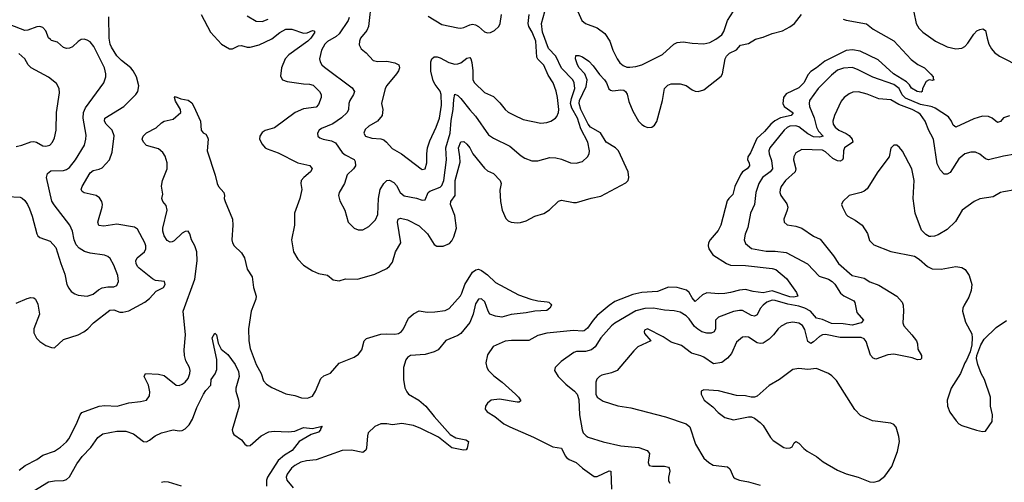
# Model space of a CAD drawing. Header units: inches. Extents: x 1934316 to 2140091, y 524953 to 667329.
# Tile 264 of 384: x 2023855 to 2030496, y 651616 to 654735. Entities that reach past the tile are written whole.
import ezdxf

# ---------------------------------------------------------------- set-up
doc = ezdxf.new("R2010")
doc.units = ezdxf.units.IN
doc.header["$MEASUREMENT"] = 0
doc.layers.add('C0625', color=7, linetype='Continuous')
doc.layers.add('C0635', color=7, linetype='Continuous')

msp = doc.modelspace()

# ---------------------------------------------------------------- linework, layer by layer
at = {"layer": 'C0625', "color": 5}
for points, elevation in [([(2026227.1, 654870), (2026207.6, 654690), (2026196.9, 654663.1), (2026153.7, 654610), (2026146, 654590), (2026144.8, 654564.8), (2026157.4, 654537.4), (2026191.2, 654511.2), (2026239.4, 654459.4), (2026270, 654453), (2026330, 654454.7), (2026384.2, 654444.2), (2026411.5, 654431.5), (2026417, 654410), (2026410.3, 654390), (2026396.5, 654370), (2026330, 654291.3), (2026319.7, 654270), (2026294.9, 654170), (2026304.9, 654130), (2026299.5, 654090), (2026269.1, 654050.9), (2026210, 654017.6), (2026185.1, 653994.9), (2026176.3, 653970), (2026187.7, 653950), (2026230, 653935.8), (2026290, 653931.6), (2026310, 653924.2), (2026328.4, 653910), (2026366.9, 653866.9), (2026430, 653831.4), (2026562, 653730), (2026570, 653724.9), (2026590.7, 653729.3), (2026601.7, 653770), (2026600.3, 653830), (2026605.6, 653870), (2026621.5, 653918.5), (2026664.4, 654010), (2026686.2, 654070), (2026700.3, 654159.7), (2026698.6, 654230), (2026690, 654254), (2026657.1, 654297.1), (2026643.5, 654323.5), (2026628.2, 654388.2), (2026628.8, 654451.2), (2026635.3, 654470), (2026650, 654484.1), (2026670, 654484.1), (2026690, 654477.2), (2026750, 654446.2), (2026790, 654435.9), (2026810, 654437.3), (2026830, 654445.1), (2026870, 654474.5), (2026890, 654480.3), (2026898.6, 654470), (2026905.5, 654445.5), (2026912.2, 654390), (2026910.2, 654330.2), (2026921.5, 654310), (2026990, 654244), (2027050, 654216.5), (2027093.3, 654173.3), (2027128.8, 654128.8), (2027150, 654111.5), (2027190, 654090.2), (2027250, 654063.1), (2027370, 654037.4), (2027410, 654041.1), (2027437.2, 654050), (2027469.5, 654070), (2027478, 654082), (2027489.7, 654110), (2027490.8, 654129.2), (2027483.2, 654210), (2027474.1, 654254.1), (2027451.9, 654310), (2027420.3, 654360.3), (2027390, 654428), (2027350, 654468.7), (2027342.5, 654482.6), (2027335.1, 654590), (2027311.7, 654650), (2027288.5, 654690), (2027284.2, 654710), (2027291.3, 654770)], 360), ([(2026076.8, 654750), (2026069.4, 654730), (2026010, 654640.2), (2025990, 654622.4), (2025931.6, 654588.4), (2025912.1, 654570), (2025891.3, 654530), (2025877.4, 654470), (2025880.9, 654450), (2025892.9, 654430), (2025910, 654414), (2026096.5, 654276.5), (2026112.6, 654250), (2026105.6, 654230), (2026081.4, 654190), (2026075.2, 654170), (2026072.1, 654130), (2026063.5, 654110), (2026026, 654074), (2025966.5, 654033.5), (2025890, 654002), (2025874.4, 653990), (2025864.4, 653970), (2025866, 653950), (2025879.2, 653939.2), (2025901, 653930), (2025958.9, 653918.9), (2025985.1, 653905.1), (2026030, 653838.8), (2026050, 653822.7), (2026110, 653792.3), (2026118.3, 653778.3), (2026119.3, 653750), (2026106.9, 653730), (2026063.5, 653690), (2026045.2, 653630), (2026008.7, 653570), (2026005.7, 653550), (2026014.4, 653514.4), (2026047.2, 653450), (2026070, 653370.8), (2026110, 653328.2), (2026138, 653318), (2026170, 653318.4), (2026210, 653339.5), (2026255.4, 653384.6), (2026270, 653420.7), (2026275.6, 653530), (2026287.2, 653590), (2026310, 653631.4), (2026330, 653650.2), (2026350, 653653.8), (2026378.1, 653638.1), (2026397, 653617), (2026420.6, 653570), (2026448.4, 653548.4), (2026531.7, 653531.7), (2026570, 653518), (2026590, 653520.5), (2026610.9, 653570), (2026621.1, 653578.9), (2026690, 653605.3), (2026702.5, 653617.4), (2026715.6, 653650), (2026733.8, 653790), (2026728.5, 653870), (2026759.1, 653970), (2026765.2, 654054.8), (2026779.5, 654130), (2026782.4, 654197.6), (2026790, 654231.8), (2026810, 654223.9), (2026830, 654203.5), (2026890, 654127), (2026930, 654084.9), (2027017.8, 653957.8), (2027050, 653935.8), (2027161.8, 653881.8), (2027236.2, 653816.2), (2027261.1, 653801.1), (2027310, 653784.2), (2027350, 653783.1), (2027430, 653804.9), (2027470, 653803.1), (2027510, 653794), (2027570, 653770.4), (2027608.5, 653768.5), (2027650, 653779.5), (2027685.1, 653810), (2027695.1, 653830), (2027698, 653850), (2027687.8, 653910), (2027640.2, 654000.2), (2027616.5, 654070), (2027579.2, 654139.3), (2027571, 654170), (2027576.9, 654203.1), (2027599.3, 654270), (2027594.9, 654310), (2027585.6, 654330), (2027508.4, 654408.4), (2027470.3, 654490), (2027420.7, 654540.7), (2027381.3, 654650), (2027374.4, 654710), (2027396.1, 654790)], 340), ([(2027619.4, 654790), (2027647.2, 654730), (2027670, 654709.2), (2027750, 654680.6), (2027801, 654641), (2027834.9, 654590), (2027854.9, 654530), (2027885.3, 654470), (2027903.8, 654443.8), (2027925.2, 654425.2), (2027950, 654415.6), (2027970, 654414), (2028010, 654419), (2028050, 654430.2), (2028190, 654500.2), (2028266.3, 654570), (2028290, 654580.9), (2028330, 654586.3), (2028390, 654576.9), (2028470, 654572.6), (2028510, 654581.8), (2028550, 654602.8), (2028590, 654632.8), (2028605, 654655), (2028629.2, 654730), (2028670, 654793.1)], 340), ([(2029886, 654786), (2029901, 654710), (2029918.7, 654678.7), (2029946.3, 654650), (2030000, 654612.6)], 340), ([(2023830, 652823.1), (2023904, 652856), (2023930, 652861.5), (2023950, 652858.9), (2023961.3, 652850), (2023976, 652816), (2023987.5, 652750), (2023949.2, 652650), (2023950, 652624.7), (2023967.8, 652587.8), (2023990, 652565.5), (2024030, 652539.1), (2024070, 652524), (2024090, 652522), (2024150, 652578.7), (2024250, 652609.1), (2024288, 652630), (2024314.3, 652650), (2024352.4, 652690), (2024462.9, 652777.1), (2024490, 652779.8), (2024530, 652763.8), (2024550, 652762.3), (2024590, 652772.4), (2024699.6, 652830), (2024730, 652854.9), (2024776.1, 652903.9), (2024824.2, 652930), (2024836.2, 652950), (2024830.5, 652970.5), (2024770, 652977.2), (2024750, 652988.4), (2024660.3, 653060.3), (2024649.8, 653070), (2024639.8, 653090), (2024639.1, 653110), (2024648.1, 653130), (2024696.1, 653170), (2024705, 653190), (2024704.6, 653210), (2024698, 653230), (2024650, 653322.4), (2024630, 653335.6), (2024510, 653355.6), (2024422.1, 653342.1), (2024387.8, 653347.8), (2024381.6, 653370), (2024409.8, 653470), (2024412.4, 653490), (2024408.6, 653510), (2024393, 653533), (2024370, 653549.8), (2024290, 653566.8), (2024277, 653577), (2024269.8, 653590), (2024275.5, 653610), (2024330, 653702.4), (2024350, 653718), (2024390, 653726.6), (2024410, 653736.5), (2024460.9, 653790), (2024478.4, 653841.6), (2024490.8, 653950.8), (2024478.3, 653990), (2024438.9, 654030), (2024426.8, 654050), (2024428.9, 654070), (2024557.2, 654150), (2024637.7, 654230), (2024650.9, 654250), (2024659.3, 654290), (2024643.1, 654350), (2024620.8, 654390), (2024603.5, 654410), (2024540.2, 654460.2), (2024510.2, 654490.2), (2024473.4, 654550), (2024464.9, 654570), (2024457.7, 654610), (2024455, 654755)], 320), ([(2025079.2, 654770), (2025142, 654650), (2025216, 654570), (2025270, 654538.6), (2025290, 654539.1), (2025330, 654558.6), (2025350, 654561.6), (2025390, 654550.2), (2025410, 654549.4), (2025470, 654566.1), (2025554.3, 654605.7), (2025610, 654648.2), (2025650, 654671.4), (2025690, 654671.6), (2025770, 654643.6), (2025792.7, 654647.3), (2025830, 654662.6), (2025839.4, 654659.4), (2025846.4, 654650), (2025819.3, 654610), (2025798.9, 654590), (2025670, 654497.4), (2025644.8, 654470), (2025621.2, 654410), (2025614, 654354), (2025627.3, 654330), (2025657.8, 654317.8), (2025770, 654302.3), (2025810, 654301), (2025834.4, 654294.4), (2025876.5, 654250), (2025889.1, 654230), (2025889.1, 654210), (2025870, 654163.7), (2025853.9, 654146.1), (2025770, 654133.1), (2025712, 654110), (2025573.4, 654006.6), (2025510, 653987), (2025490, 653974.8), (2025475, 653950), (2025472.4, 653930), (2025490, 653895.8), (2025510, 653872), (2025523.7, 653863.7), (2025597.3, 653837.3), (2025730, 653768.8), (2025812.2, 653752.2), (2025828, 653730), (2025817.1, 653710), (2025770.4, 653670), (2025754, 653650), (2025752, 653630), (2025758.3, 653590), (2025743.1, 653530), (2025708.7, 653430), (2025708.5, 653350), (2025687.2, 653250), (2025701.7, 653170), (2025730, 653120.5), (2025770, 653079.3), (2025830, 653040.7), (2025870, 653024), (2025930, 653013.4), (2025970, 652980.5), (2026010, 652974.9), (2026051.3, 652988.7), (2026130, 652984.6), (2026150, 652988.9), (2026250, 653018.5), (2026330, 653056.5), (2026350, 653072), (2026370, 653100.4), (2026390.6, 653170), (2026425.5, 653230), (2026402.4, 653370), (2026407.6, 653390), (2026424, 653396), (2026470, 653385.6), (2026550, 653344.3), (2026606.2, 653290), (2026650, 653218.4), (2026667.2, 653207.2), (2026710, 653208.2), (2026753.2, 653226.8), (2026770, 653244.2), (2026784.1, 653270), (2026800.7, 653330), (2026790, 653414.5), (2026761.1, 653490), (2026763.2, 653510), (2026792.3, 653550), (2026792.3, 653650), (2026824.7, 653775.3), (2026824.4, 653810), (2026814.9, 653870), (2026830, 653912.2), (2026850, 653913.1), (2026870, 653896.8), (2026890.7, 653870.7), (2026911.3, 653830), (2026990, 653734), (2027010, 653716.5), (2027050, 653697), (2027096.5, 653650), (2027102.8, 653630), (2027093.5, 653586.5), (2027098.8, 653510), (2027110, 653450.6), (2027133.8, 653393.8), (2027150, 653378.9), (2027170.2, 653370.2), (2027210, 653364.9), (2027233.2, 653366.8), (2027270, 653379.6), (2027329.4, 653410), (2027390, 653429.2), (2027427.2, 653452.8), (2027490, 653510.3), (2027510, 653517.4), (2027590, 653501.8), (2027610, 653502.2), (2027710, 653532.6), (2027775.2, 653544.8), (2027944.2, 653635.8), (2027958, 653650), (2027963.6, 653670), (2027959.3, 653710), (2027894.1, 653850), (2027874.5, 653870), (2027810.8, 653910), (2027772, 653972), (2027705.8, 654010), (2027688.2, 654030), (2027639.1, 654130), (2027628.2, 654170), (2027630, 654190), (2027675.8, 654284.2), (2027681.9, 654330), (2027666.7, 654370), (2027628.7, 654410), (2027616.8, 654430), (2027604.7, 654470), (2027605.8, 654494.2), (2027627.2, 654492.8), (2027650, 654484.9), (2027694.4, 654454.4), (2027723.3, 654423.2), (2027764.9, 654364.9), (2027800.1, 654330), (2027813.3, 654310), (2027829.5, 654269.5), (2027840.1, 654260.1), (2027854.4, 654254.4), (2027910, 654262.8), (2027930, 654259), (2027942, 654250), (2027952.2, 654232.2), (2027964.4, 654184.4), (2027990, 654118.4), (2028029.2, 654050), (2028050, 654028.1), (2028070, 654016.1), (2028090, 654008), (2028119, 654010), (2028137.2, 654022.8), (2028152.1, 654047.9), (2028189.7, 654190), (2028205.1, 654270), (2028225.4, 654294.6), (2028250, 654303.1), (2028310, 654302.6), (2028350, 654290.3), (2028390, 654261.1), (2028410, 654252.8), (2028430.2, 654250.2), (2028470, 654262), (2028585.6, 654354.4), (2028595, 654370), (2028612.5, 654470), (2028621.2, 654490), (2028641.3, 654510), (2028689, 654531), (2028715.8, 654564.2), (2028770, 654573.6), (2028817.5, 654602.6), (2028870, 654617.5), (2028930, 654642.9), (2029000.6, 654659.4), (2029050, 654686.4), (2029079.8, 654710), (2029128.5, 654770)], 320), ([(2025390, 654760.2), (2025450, 654724.9), (2025490, 654722.2), (2025530, 654738)], 340), ([(2026610, 654758.7), (2026701.8, 654701.8), (2026810, 654679.6), (2026830, 654677.8), (2026850, 654682), (2026890, 654700.3), (2026910, 654704), (2026930, 654699.6), (2026950, 654688.7), (2026990, 654652.7), (2027010, 654646), (2027030, 654648.4), (2027058.3, 654661.7), (2027087.3, 654690), (2027095.8, 654710), (2027105.4, 654770)], 380), ([(2029410, 654738.7), (2029430, 654730.7), (2029566.4, 654706.4), (2029611.9, 654671.9), (2029750, 654593.1), (2029867.4, 654467.4), (2029912.4, 654432.4), (2029958, 654410), (2030000, 654366.8)], 320), ([(2023770, 653543.2), (2023857.6, 653537.6), (2023872.3, 653532.3), (2023890, 653516.5), (2023908.3, 653490), (2023920.6, 653460.6), (2023938.8, 653410), (2023970, 653291.3), (2023977.5, 653277.5), (2023990, 653267.3), (2024060.9, 653240.9), (2024099.3, 653199.3), (2024131.5, 653091.5), (2024159.7, 653019.7), (2024173.4, 652950), (2024185, 652924.9), (2024202.8, 652902.8), (2024226, 652886), (2024250, 652876.9), (2024310, 652870.2), (2024350, 652883.5), (2024386.4, 652913.6), (2024410, 652926.8), (2024450, 652934.7), (2024490, 652932.8), (2024510, 652942), (2024522, 652970), (2024517, 653010), (2024490, 653079.5), (2024465.6, 653125.6), (2024450, 653138.7), (2024427.4, 653147.4), (2024330, 653161.1), (2024291, 653171), (2024254.7, 653194.7), (2024236.4, 653216.4), (2024221.3, 653250), (2024209.7, 653310), (2024193.3, 653350), (2024086.3, 653486.3), (2024072, 653512), (2024036.2, 653670), (2024041.4, 653698.6), (2024064.2, 653715.8), (2024150, 653717.1), (2024170, 653723.8), (2024190, 653738.2), (2024230, 653790.2), (2024290.8, 653890), (2024301.8, 653930), (2024302.6, 653957.4), (2024282.9, 654070), (2024284.2, 654110), (2024298.9, 654141.1), (2024423.1, 654310), (2024435.6, 654350), (2024436.1, 654370), (2024427.7, 654410), (2024355.1, 654555.1), (2024330, 654585.1), (2024310, 654597.7), (2024290, 654603.1), (2024270, 654600.4), (2024250, 654588.3), (2024210, 654552.1), (2024190, 654542.7), (2024170, 654540.4), (2024150, 654546.9), (2024110, 654583.5), (2024070, 654594.7), (2024061.3, 654601.3), (2024050, 654613.6), (2024030, 654659.7), (2024010, 654682), (2023990, 654688.9), (2023970, 654687.2), (2023910, 654663.9), (2023890, 654662.4), (2023790, 654699.8)], 340), ([(2030000, 654327.5), (2029990, 654329), (2029970, 654318), (2029944.7, 654270), (2029942, 654250), (2029934.8, 654245.2), (2029909, 654250), (2029870, 654272.7), (2029856.4, 654296.4), (2029836.4, 654316.4), (2029749, 654370), (2029644.1, 654464.1), (2029523.8, 654523.8), (2029472.6, 654532.6), (2029430, 654526.6), (2029285.1, 654454.9), (2029230, 654410.5), (2029190, 654384.7), (2029174, 654366), (2029143.1, 654310), (2029110, 654274.7), (2029024, 654236), (2029006.4, 654210), (2029002.1, 654170), (2029012.1, 654150), (2029072.1, 654107.9), (2029058, 654090), (2028987.4, 654072.6), (2028948.1, 654051.9), (2028920.3, 654030), (2028879.4, 653980.6), (2028827.1, 653932.9), (2028783.4, 653836.6), (2028766.4, 653810), (2028763.7, 653790), (2028775.4, 653770), (2028776.9, 653750), (2028760.6, 653730), (2028730.9, 653709.1), (2028717.4, 653690), (2028677.5, 653610), (2028664.5, 653555.6), (2028637.4, 653530), (2028627.2, 653512.8), (2028584.8, 653350), (2028565.8, 653314.2), (2028511.1, 653250), (2028501.8, 653230), (2028499.1, 653210), (2028503.2, 653190), (2028529.1, 653150), (2028623, 653090), (2028650, 653079), (2028750, 653076.6), (2028930, 653056.8), (2028954, 653050), (2029026.7, 652990), (2029094.9, 652894.9), (2029103.7, 652870), (2029076.1, 652863.9), (2029050, 652865.3), (2028930, 652906.8), (2028870, 652893.9), (2028802.6, 652902.6), (2028750, 652916.1), (2028710, 652911.6), (2028650, 652894.6), (2028610, 652888.9), (2028570, 652887.2), (2028490, 652894.3), (2028459.6, 652880.4), (2028410, 652835.8), (2028390, 652858.9), (2028370, 652894.5), (2028351.4, 652911.4), (2028290, 652929.9), (2028230, 652930.9), (2028156.7, 652903.3), (2028050, 652895.4), (2027990, 652883), (2027870, 652834.2), (2027830, 652807.9), (2027750, 652739.9), (2027722.6, 652710), (2027684.6, 652655.4), (2027661.7, 652638.2), (2027650, 652634.4), (2027590, 652638.7), (2027410, 652620.4), (2027350, 652604.5), (2027289.1, 652570.9), (2027171, 652571), (2027130, 652566.8), (2027048.3, 652531.7), (2027010, 652474.5), (2026997.8, 652422.2), (2027005, 652390), (2027016.8, 652370), (2027053.1, 652333.1), (2027110.1, 652290), (2027199.8, 652210), (2027219.8, 652190), (2027234.4, 652165.6), (2027224.2, 652155.8), (2027210, 652155.3), (2027090, 652175.4), (2027034, 652170), (2027010.4, 652150), (2026997.6, 652130), (2026994, 652110), (2027008.4, 652090), (2027060.3, 652060.3), (2027119.7, 652010), (2027160.3, 651990), (2027320.9, 651920.9), (2027450, 651854.9), (2027510, 651844.9), (2027533.3, 651793.3), (2027542.5, 651782.5), (2027560.3, 651770), (2027608.9, 651748.9), (2027650, 651711.6), (2027730, 651655.3), (2027750, 651654.4), (2027830, 651693.8), (2027842.8, 651690), (2027847, 651570)], 320), ([(2023830, 653880.5), (2023870, 653888.7), (2023930, 653911.7), (2023950, 653913.7), (2023968.8, 653908.8), (2024010, 653885.3), (2024030, 653881.7), (2024058, 653890), (2024076.9, 653910), (2024090, 653938.8), (2024101.7, 653990), (2024103.5, 654110), (2024122.6, 654242.6), (2024120.5, 654270), (2024103.9, 654303.9), (2024050, 654348.5), (2023931.6, 654410), (2023911.7, 654431.7), (2023890, 654471.3), (2023847.8, 654507.8)], 360), ([(2030000, 654149.9), (2029930, 654162.8), (2029830, 654205.2), (2029808.1, 654228.1), (2029787.1, 654270), (2029750, 654297.1), (2029610, 654346.8), (2029510, 654397.8), (2029472.4, 654412.4), (2029412.2, 654407.8), (2029370, 654395.7), (2029330, 654362), (2029240.7, 654270), (2029182.6, 654190), (2029178.9, 654170), (2029182.5, 654150), (2029213.1, 654073.1), (2029229.7, 654009.7), (2029242.6, 653982.6), (2029273.7, 653950), (2029250, 653942.2), (2029210, 653944.4), (2029170, 653966), (2029110, 654013), (2029090, 654020.3), (2029050, 654017.6), (2029031.4, 654008.6), (2029010.2, 653990), (2028914.3, 653870), (2028907.8, 653850), (2028909.4, 653830), (2028925.5, 653785.5), (2028931.6, 653730), (2028916.5, 653710), (2028864.1, 653670), (2028839.4, 653630), (2028819.8, 653570), (2028810.2, 653490), (2028784.3, 653430), (2028765.8, 653334.2), (2028748.6, 653288.6), (2028740.3, 653250), (2028750, 653226), (2028791.3, 653191.3), (2028890, 653173.2), (2028950, 653173.5), (2029025.7, 653165.7), (2029169.6, 653089.5), (2029246.2, 653006.2), (2029310, 652984.7), (2029335.8, 652970), (2029352.2, 652952.2), (2029390.2, 652890), (2029413.4, 652873.4), (2029480.2, 652840.2), (2029488.7, 652828.7), (2029501.2, 652761.2), (2029547.1, 652710), (2029531.3, 652690), (2029470, 652674.8), (2029410, 652683.5), (2029330, 652687.2), (2029270, 652712.9), (2029230, 652723.2), (2029188.6, 652770), (2029149.8, 652790), (2029110, 652803.6), (2029036.1, 652816.1), (2028950, 652841.5), (2028930, 652843.4), (2028893.4, 652830), (2028870, 652810.7), (2028850, 652787.1), (2028830, 652745.1), (2028810, 652735.7), (2028790, 652740.5), (2028730, 652773.2), (2028710, 652775), (2028670, 652767.1), (2028567.7, 652730), (2028547.6, 652710), (2028548.2, 652650), (2028539.5, 652630), (2028518, 652622), (2028490, 652621.5), (2028456, 652630), (2028427.8, 652647.8), (2028407.1, 652667.1), (2028370, 652717.8), (2028350, 652737.7), (2028310, 652762.5), (2028270, 652772.9), (2028204.1, 652775.9), (2028130, 652789.6), (2028072.1, 652788), (2028010, 652771.3), (2027870, 652688.7), (2027847.1, 652670), (2027774.4, 652590), (2027736.3, 652530), (2027711.1, 652508.9), (2027670, 652497.5), (2027610, 652497.2), (2027593.4, 652490), (2027508, 652430), (2027465.5, 652390), (2027462, 652370), (2027485.8, 652330), (2027538.1, 652278.1), (2027598, 652230), (2027614.6, 652210), (2027625.8, 652174.2), (2027630.2, 652070.2), (2027649.4, 651970), (2027656.4, 651950), (2027674.7, 651930), (2027690, 651920.9), (2027790, 651887.7), (2027910, 651861.2), (2028030.1, 651850.1), (2028087.8, 651830), (2028103.9, 651810), (2028092.9, 651750), (2028101.6, 651730), (2028123.6, 651723.6), (2028204.7, 651724.7), (2028230, 651716.9), (2028236.1, 651710), (2028239.7, 651690), (2028230.3, 651650), (2028230, 651626.8), (2028239.3, 651610)], 340), ([(2023850, 651698.5), (2023891.8, 651728.2), (2023970, 651769.1), (2024010, 651799.7), (2024090, 651826.7), (2024130, 651851.6), (2024170.7, 651889.3), (2024186, 651910), (2024237.7, 652010), (2024261.8, 652070), (2024274.3, 652085.7), (2024390, 652130.1), (2024430, 652133.4), (2024511.7, 652128.3), (2024591.8, 652151.8), (2024670, 652160.5), (2024710, 652170.7), (2024730, 652198), (2024733.4, 652226.6), (2024723, 652270), (2024694, 652330), (2024704, 652350), (2024790, 652345.2), (2024830, 652335), (2024911, 652271), (2024930, 652269.5), (2024950, 652277), (2024971.2, 652290), (2024990, 652314.9), (2025003, 652350), (2025004.7, 652370), (2025000.2, 652390), (2024975.6, 652435.6), (2024966.2, 652470), (2024964.1, 652510), (2024972.9, 652610), (2024957.9, 652770), (2025035, 652985), (2025052.3, 653110), (2025048.6, 653170), (2025036.8, 653210), (2025013.5, 653250), (2025002.6, 653290), (2024990, 653308.9), (2024970, 653307.3), (2024950, 653295.1), (2024896.2, 653243.8), (2024883.3, 653236.7), (2024870, 653234.4), (2024850, 653247), (2024830, 653276.9), (2024820.1, 653310), (2024819.6, 653330), (2024848.8, 653450), (2024842.3, 653482.3), (2024819.3, 653510), (2024812.6, 653530), (2024821.1, 653558.9), (2024812, 653612), (2024817.3, 653650), (2024849.9, 653730), (2024848.8, 653770), (2024835.4, 653815.4), (2024820.4, 653840.3), (2024790, 653863.5), (2024710, 653886.3), (2024689.8, 653910), (2024681.8, 653930), (2024686.8, 653950), (2024710, 653973.1), (2024774.6, 654005.4), (2024810, 654038.8), (2024830, 654051), (2024890, 654064), (2024942, 654110), (2024939, 654130), (2024906.3, 654186.3), (2024898, 654210), (2024904, 654216), (2024941.7, 654201.7), (2024990, 654191.5), (2025014.8, 654174.8), (2025030.2, 654150.2), (2025073.4, 654050), (2025078.8, 653990), (2025093.2, 653973.2), (2025110, 653962.8), (2025122, 653942), (2025125.5, 653930), (2025118.4, 653850), (2025173.2, 653686.8), (2025186.7, 653630), (2025195.8, 653610), (2025232.4, 653570), (2025237, 653550), (2025233.4, 653530), (2025239.5, 653510), (2025290.8, 653390), (2025292.7, 653350), (2025286.5, 653250), (2025289.5, 653230), (2025301.1, 653210), (2025350, 653162.6), (2025370.3, 653130.3), (2025390, 653053.4), (2025421.6, 653001.6), (2025432.3, 652930), (2025449.2, 652870), (2025446.8, 652850), (2025416, 652770), (2025397.3, 652650), (2025401.3, 652570), (2025410, 652518), (2025448.7, 652410), (2025482.7, 652350), (2025499.1, 652299.1), (2025518.5, 652278.5), (2025554.3, 652254.3), (2025650, 652213.4), (2025710, 652201.5), (2025755.4, 652184.6), (2025796, 652184), (2025830, 652195.8), (2025850, 652231.4), (2025885.1, 652314.9), (2025906.9, 652333.1), (2025950, 652352), (2026010, 652418.2), (2026110, 652460.4), (2026140.5, 652479.5), (2026163.2, 652510), (2026177.8, 652570), (2026194.3, 652585.7), (2026290, 652615.3), (2026330, 652617.9), (2026385.9, 652614.1), (2026410, 652619), (2026430, 652633.4), (2026443.5, 652650), (2026477.9, 652722.1), (2026510, 652751.2), (2026550, 652771.7), (2026602.9, 652762.9), (2026654.8, 652765.2), (2026724.7, 652775.3), (2026751.5, 652788.5), (2026827.1, 652872.9), (2026837.7, 652890), (2026857.8, 652950), (2026910, 653032), (2026931.2, 653048.8), (2026950, 653051.8), (2026970, 653044.4), (2027010, 653014.6), (2027063.2, 652963.2), (2027219.3, 652879.3), (2027302, 652850), (2027350, 652839.1), (2027413.5, 652833.5), (2027424.7, 652830), (2027437.3, 652817.3), (2027441, 652810), (2027430.5, 652789.5), (2027410, 652773.2), (2027330, 652768.8), (2027270, 652757.6), (2027170, 652747.3), (2027106, 652730), (2027063.7, 652736.3), (2027026.4, 652750), (2027013.7, 652770), (2026993, 652833), (2026970, 652852.2), (2026950, 652849.7), (2026930, 652819.6), (2026912.3, 652750), (2026890, 652693.5), (2026830, 652620.2), (2026810, 652606.7), (2026729.2, 652570.8), (2026676.6, 652510), (2026650, 652496), (2026590, 652478.5), (2026490, 652470.6), (2026470, 652456.8), (2026458.6, 652441.4), (2026443.6, 652390), (2026443.9, 652310), (2026453.1, 652253.1), (2026465, 652225), (2026478.3, 652210), (2026546.2, 652170), (2026595.2, 652130), (2026650, 652059.7), (2026757.3, 651937.3), (2026795.6, 651915.6), (2026863, 651903), (2026882.8, 651890), (2026873.4, 651846.6), (2026866.4, 651833.6), (2026847.5, 651832.5), (2026770, 651848.4), (2026680.3, 651920.3), (2026559.5, 651979.5), (2026510, 651998.4), (2026431.7, 652011.7), (2026370, 652003.8), (2026330, 652009.9), (2026290.1, 652009.9), (2026250, 651991.4), (2026205.7, 651950), (2026199.9, 651930), (2026193.5, 651846.5), (2026188.6, 651831.4), (2026170, 651817.8), (2026091.9, 651831.9), (2026030, 651830.3), (2025853.5, 651766.5), (2025790, 651760.9), (2025750, 651751.4), (2025711.2, 651730), (2025687.8, 651710), (2025658.7, 651670), (2025653.1, 651650), (2025657.6, 651630), (2025698.4, 651578.4)], 280), ([(2030000, 653963), (2029987.2, 653987.2), (2029963.2, 654050), (2029930, 654095.9), (2029912.9, 654110), (2029874, 654130), (2029783.6, 654163.6), (2029730, 654194.2), (2029650, 654200.6), (2029570, 654233.4), (2029512.3, 654247.7), (2029474.5, 654245.5), (2029450, 654235.3), (2029414.9, 654210), (2029394.6, 654185.4), (2029350.3, 654090), (2029338.5, 654050), (2029340.7, 654030), (2029354.2, 654010), (2029379, 653990), (2029428.6, 653968.6), (2029450, 653953.8), (2029470.9, 653930), (2029474.4, 653910), (2029418.5, 653870), (2029411.5, 653850), (2029410, 653800.9), (2029404.9, 653790), (2029390, 653781.4), (2029370, 653784.3), (2029338.7, 653798.7), (2029290, 653842.9), (2029270, 653854.4), (2029130, 653860.4), (2029090, 653838), (2029076.1, 653810), (2029074, 653790), (2029090.9, 653730), (2029085.2, 653710), (2029019.7, 653650), (2028990.2, 653610), (2028983.9, 653590), (2028982.4, 653570), (2028988.9, 653550), (2029030, 653494.4), (2029035.5, 653470), (2029032.3, 653450), (2029009, 653390), (2029012.2, 653370), (2029031.6, 653351.5), (2029090, 653343.6), (2029130, 653329.1), (2029210, 653274.7), (2029254.2, 653254.2), (2029343.4, 653143.4), (2029378.5, 653090), (2029469.4, 653009.4), (2029550, 652992.9), (2029590, 652968.4), (2029650, 652944.9), (2029770.9, 652870.9), (2029807.4, 652830), (2029814.7, 652810), (2029816.9, 652770), (2029811.4, 652690), (2029817.3, 652670), (2029873.1, 652610), (2029903.1, 652570), (2029910.4, 652550), (2029912.7, 652512.7), (2029937.3, 652470), (2029937.3, 652450), (2029930, 652444.5), (2029910, 652442.4), (2029875.5, 652455.5), (2029750, 652480.7), (2029710, 652474.2), (2029630, 652447), (2029611.7, 652451.7), (2029593.7, 652473.7), (2029564.5, 652564.5), (2029550, 652583.6), (2029530, 652593.1), (2029390, 652592.4), (2029290, 652611.3), (2029270, 652610.6), (2029250, 652599), (2029210, 652562.3), (2029190, 652552.4), (2029170, 652565.1), (2029150, 652646.3), (2029133.8, 652673.8), (2029110, 652688.8), (2029070, 652695.5), (2029030, 652687.7), (2028990, 652668.4), (2028970, 652651.1), (2028939.6, 652610), (2028910, 652581.1), (2028870, 652554.7), (2028850, 652551), (2028830, 652555.1), (2028770, 652594.5), (2028750, 652597.7), (2028730, 652594.3), (2028690, 652560.5), (2028654.8, 652485.2), (2028630, 652453.3), (2028590, 652422.7), (2028534.6, 652414.6), (2028470, 652459), (2028449.3, 652469.3), (2028386.8, 652486.8), (2028318, 652538), (2028250, 652561.2), (2028195.6, 652595.6), (2028090, 652649.6), (2028070, 652640.9), (2028065.8, 652630), (2028070, 652619.1), (2028111.3, 652570), (2028024.9, 652530), (2027996.7, 652503.3), (2027883.8, 652370), (2027846.8, 652353.2), (2027781.8, 652338.2), (2027766, 652330), (2027748.1, 652311.9), (2027741.6, 652290), (2027741.9, 652210), (2027750.2, 652190), (2027790, 652162), (2027888.1, 652131.9), (2027976.8, 652116.8), (2028210, 652058.2), (2028350, 652009), (2028374, 651990), (2028413.7, 651873.7), (2028470, 651779.5), (2028502.4, 651750), (2028532.1, 651732.1), (2028630, 651719.6), (2028645.7, 651705.7), (2028668.9, 651650), (2028680.4, 651640.4), (2028709.2, 651629.2), (2028770, 651619.1), (2028850, 651595.6)], 360), ([(2030000, 653273.3), (2029990, 653272.7), (2029965.8, 653285.8), (2029936.6, 653316.6), (2029894.7, 653430), (2029881.5, 653530), (2029887.4, 653650), (2029872.6, 653730), (2029809.5, 653849.5), (2029790, 653874), (2029770, 653888.7), (2029750, 653888.7), (2029730.8, 653869.2), (2029718.4, 653810), (2029642, 653710), (2029570, 653595.1), (2029550, 653578.4), (2029530, 653569.6), (2029450, 653549.3), (2029406.8, 653510), (2029398.8, 653490), (2029404, 653470), (2029430, 653420.7), (2029440.7, 653410), (2029490, 653383.8), (2029538, 653350), (2029572.8, 653292.8), (2029587, 653247), (2029616.5, 653216.5), (2029730, 653172.6), (2029890, 653139.5), (2029921.2, 653121.2), (2029977.3, 653070), (2030000, 653058.9)], 380), ([(2023950, 651557.5), (2024050, 651618.4), (2024090, 651626.7), (2024150, 651627.4), (2024170, 651634.2), (2024190, 651651.6), (2024239.2, 651740.8), (2024275.5, 651790), (2024335.5, 651850), (2024381.1, 651918.9), (2024416.4, 651943.6), (2024510, 651961.7), (2024570, 651960.9), (2024622.9, 651942.8), (2024690, 651891.5), (2024710, 651888.4), (2024730, 651899), (2024768.3, 651930), (2024810, 651948.3), (2024890, 651970.3), (2024930, 651963.2), (2024950, 651965.4), (2024970, 651975.5), (2024996.8, 652003.2), (2025019.2, 652040.8), (2025050, 652119.1), (2025094, 652210), (2025110, 652234), (2025144.5, 652270), (2025146.6, 652310), (2025173.4, 652346.6), (2025184.7, 652375.3), (2025184.5, 652444.5), (2025153.2, 652590), (2025170, 652621), (2025181, 652610), (2025194.4, 652554.4), (2025214.4, 652514.4), (2025258.5, 652478.5), (2025308.8, 652410), (2025330, 652362.8), (2025335, 652330), (2025312, 652250), (2025312, 652230), (2025330.3, 652170), (2025334, 652130), (2025288.6, 651970), (2025291.9, 651950), (2025299.2, 651939.2), (2025350, 651901.1), (2025372.8, 651872.8), (2025390, 651861.3), (2025410, 651863.7), (2025483.5, 651930), (2025535.3, 651955.3), (2025570, 651960.2), (2025664.9, 651955.1), (2025710, 651960.3), (2025770, 651984.9), (2025830, 651979.3), (2025894, 651994), (2025883.5, 651976.5), (2025884, 651970), (2025870, 651953.2), (2025821.1, 651938.9), (2025740.7, 651890), (2025692.7, 651830), (2025641.4, 651798.6), (2025597.4, 651762.6), (2025527, 651650), (2025520.3, 651630), (2025518.8, 651590)], 260), ([(2024945.2, 651590), (2024857.3, 651617.3), (2024830, 651619.1), (2024810, 651613.7)], 260)]:
    msp.add_lwpolyline(points, dxfattribs=dict(at, elevation=elevation))
at = {"layer": 'C0625', "color": 5, "elevation": 380}
msp.add_lwpolyline([(2029110, 652383.5), (2029070, 652377.4), (2028979.1, 652310), (2028910, 652267.6), (2028830, 652197), (2028810, 652189.4), (2028789.4, 652189.4), (2028750, 652199.3), (2028690, 652200.3), (2028568.1, 652231.9), (2028470, 652239.3), (2028451.3, 652230), (2028450.7, 652210), (2028470.8, 652170), (2028530, 652125.5), (2028566.6, 652086.6), (2028610, 652053.4), (2028670, 652036.3), (2028770, 652057.1), (2028790, 652057.1), (2028810, 652048.2), (2028850, 652019.3), (2028870, 651998), (2028918.7, 651918.7), (2028937, 651897), (2029010, 651850.4), (2029030, 651845.7), (2029052.6, 651847.4), (2029064.2, 651855.8), (2029078.4, 651881.6), (2029090, 651892), (2029110, 651879.5), (2029142.8, 651842.8), (2029165.4, 651825.4), (2029230, 651790.3), (2029274.6, 651754.6), (2029370, 651698), (2029430, 651672.2), (2029510.4, 651650.3), (2029590, 651618.8), (2029616.9, 651616.9), (2029650, 651626.8), (2029690, 651657.3), (2029736.9, 651723.1), (2029775.4, 651824.6), (2029788.2, 651890), (2029784.2, 651924.2), (2029767, 651987), (2029750, 652005.2), (2029730, 652015.1), (2029608, 652030), (2029526.7, 652066.7), (2029487.4, 652107.4), (2029363.3, 652303.3), (2029333.6, 652333.6), (2029310, 652349.7), (2029230, 652383), (2029170, 652377.2)], close=True, dxfattribs=at)
at = {"layer": 'C0635', "color": 5}
for points, elevation in [([(2030000, 654612.6), (2030032.4, 654590), (2030110.9, 654550.9), (2030170, 654539.4), (2030210, 654542.7), (2030230, 654555), (2030250, 654576.2), (2030290, 654636.9), (2030310, 654658.9), (2030330, 654668.5), (2030352.3, 654672.3), (2030370, 654662.8), (2030379.7, 654610), (2030392.7, 654570), (2030410, 654538.9), (2030430, 654514.7), (2030464.2, 654490), (2030610, 654414.2)], 340), ([(2030000, 654366.8), (2030016.3, 654350), (2030016.9, 654336.9), (2030022, 654330), (2030010, 654326), (2030000, 654327.5)], 320), ([(2030530, 654087.8), (2030490, 654072.8), (2030470, 654048), (2030450, 654042), (2030413.5, 654070), (2030390, 654082), (2030350, 654084.7), (2030290, 654067.6), (2030170, 654009.7), (2030150, 654023.7), (2030140.7, 654050), (2030119.3, 654079.3), (2030030, 654138.3), (2030008.4, 654148.4), (2030000, 654149.9)], 340), ([(2030570, 653827.4), (2030490, 653814.6), (2030390, 653789.7), (2030370, 653796.3), (2030330, 653827.3), (2030302, 653842), (2030270, 653842), (2030230, 653831.1), (2030190, 653796.3), (2030130, 653704.5), (2030110, 653694.5), (2030090, 653692.7), (2030062.4, 653722.4), (2030043.2, 653763.2), (2030017.4, 653930), (2030000, 653963)], 360), ([(2030570, 653587.8), (2030490, 653575.1), (2030470, 653569.6), (2030420.2, 653539.8), (2030330, 653526), (2030292.7, 653510), (2030212.7, 653450), (2030166.3, 653373.7), (2030110, 653319.3), (2030050, 653283.7), (2030025.2, 653274.8), (2030000, 653273.3)], 380), ([(2030000, 653058.9), (2030010, 653054), (2030070, 653052.4), (2030170, 653071), (2030210, 653063.8), (2030231.1, 653050), (2030259.3, 653010), (2030277.4, 652950), (2030273.4, 652910), (2030255.9, 652864.1), (2030224.6, 652810), (2030216.4, 652790), (2030214.9, 652770), (2030235.2, 652695.2), (2030275.9, 652615.9), (2030279.3, 652590), (2030277.2, 652542.8), (2030264.8, 652495.2), (2030241.1, 652438.9), (2030230, 652422), (2030200.5, 652350), (2030137.6, 652250), (2030110.5, 652170), (2030113, 652130), (2030128.7, 652088.7), (2030170.6, 652030), (2030190, 652010.6), (2030210, 651999.3), (2030308.3, 651968.3), (2030350, 651958.8), (2030370, 651961), (2030413.8, 652026.2), (2030416.2, 652070), (2030402, 652130), (2030402.9, 652190), (2030362.4, 652310), (2030340.5, 652350), (2030317, 652410), (2030309, 652450), (2030311.8, 652470), (2030337.2, 652542.8), (2030360, 652580), (2030440.2, 652659.8), (2030510, 652706.3)], 380)]:
    msp.add_lwpolyline(points, dxfattribs=dict(at, elevation=elevation))

doc.saveas('drawing.dxf')
